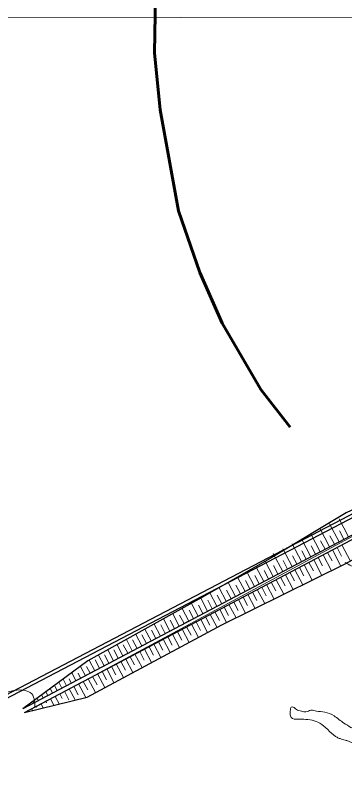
# Model space of a CAD drawing. Extents: x 553962 to 842807, y 8883888 to 9032388.
# Drawn here: x 797837.1 to 798031.6, y 9019846.6 to 9020298.7 of the extents above; entities that cross this region are included whole.
import ezdxf

# ---------------------------------------------------------------- set-up
doc = ezdxf.new("R2010")
doc.units = 0
doc.header["$LTSCALE"] = 200
doc.linetypes.add('LONG_DASH_SHORT_DASH', pattern=[9.9, 6, -1.2, 1.5, -1.2])
doc.layers.add('25', color=7, linetype='Continuous', lineweight=13)
doc.layers.add('7', color=7, linetype='LONG_DASH_SHORT_DASH', lineweight=60)

msp = doc.modelspace()

# ---------------------------------------------------------------- linework, layer by layer
at = {"layer": '25'}
for p, q in [((797683.5, 9020297.9), (798297.6, 9020296.7)), ((798254.4, 9020108.7), (797848.7, 9019890.4)), ((798033.8, 9019991), (798028.3, 9020001.6)), ((798028.3, 9019988.1), (798022.7, 9019998.6)), ((798017.2, 9019982.2), (798011.6, 9019992.8)), ((798022.7, 9019985.2), (798017.2, 9019995.7)), ((798025.5, 9019986.7), (798022.9, 9019991.6)), ((798031.1, 9019989.6), (798028.5, 9019994.6)), ((798011.6, 9019979.3), (798006.1, 9019989.9)), ((798020, 9019983.7), (798017.4, 9019988.7)), ((798026.9, 9019987.4), (798021.3, 9019984.4)), ((798032.4, 9019990.3), (798026.9, 9019987.4)), ((798031.3, 9019986.9), (798036.8, 9019989.8)), ((798000.5, 9019973.5), (797995, 9019984)), ((798006.1, 9019976.4), (798000.5, 9019986.9)), ((798008.9, 9019977.9), (798006.3, 9019982.8)), ((798014.4, 9019980.8), (798011.8, 9019985.8)), ((798021.3, 9019984.4), (798015.8, 9019981.5)), ((798020.2, 9019981.1), (798025.7, 9019984)), ((798024.4, 9019983.3), (798029.4, 9019973.7)), ((798025.7, 9019984), (798031.3, 9019986.9)), ((798027.1, 9019984.7), (798029.7, 9019979.7)), ((798029.9, 9019986.2), (798035, 9019976.6)), ((797995, 9019970.5), (797989.4, 9019981.1)), ((798003.3, 9019975), (798000.7, 9019979.9)), ((798010.2, 9019978.6), (798004.7, 9019975.7)), ((798009.1, 9019975.2), (798014.7, 9019978.2)), ((798015.8, 9019981.5), (798010.2, 9019978.6)), ((798014.7, 9019978.2), (798020.2, 9019981.1)), ((798016, 9019978.9), (798018.6, 9019973.9)), ((798018.8, 9019980.3), (798023.8, 9019971)), ((798021.5, 9019981.8), (798024.2, 9019976.8)), ((797983.9, 9019964.7), (797979.2, 9019973.5)), ((797989.4, 9019967.6), (797984.7, 9019976.7)), ((797992.2, 9019969.1), (797989.6, 9019974.1)), ((797997.8, 9019972), (797995.2, 9019977)), ((798004.7, 9019975.7), (797999.1, 9019972.7)), ((798003.6, 9019972.3), (798009.1, 9019975.2)), ((798007.7, 9019974.5), (798012.5, 9019965.4)), ((798010.4, 9019975.9), (798013.1, 9019971)), ((798013.3, 9019977.4), (798018.1, 9019968.2)), ((797978.3, 9019961.8), (797973.8, 9019970.4)), ((797986.7, 9019966.2), (797984.1, 9019971.2)), ((797993.6, 9019969.8), (797988.1, 9019966.9)), ((797992.5, 9019966.5), (797998, 9019969.4)), ((797999.1, 9019972.7), (797993.6, 9019969.8)), ((797998, 9019969.4), (798003.6, 9019972.3)), ((797999.3, 9019970.1), (798002, 9019965.1)), ((798002.2, 9019971.6), (798006.9, 9019962.6)), ((798004.9, 9019973), (798007.5, 9019968)), ((797972.8, 9019958.8), (797968.3, 9019967.3)), ((797975.6, 9019960.3), (797973, 9019965.3)), ((797981.2, 9019963.2), (797978.5, 9019968.2)), ((797988, 9019966.9), (797982.5, 9019964)), ((797986.9, 9019963.5), (797992.5, 9019966.5)), ((797991.1, 9019965.7), (797995.6, 9019957.1)), ((797993.8, 9019967.2), (797996.4, 9019962.2)), ((797996.6, 9019968.6), (798001.2, 9019959.9)), ((797961.7, 9019953), (797957.5, 9019961)), ((797967.2, 9019955.9), (797962.9, 9019964.1)), ((797970.1, 9019957.4), (797967.4, 9019962.4)), ((797977, 9019961), (797971.4, 9019958.1)), ((797975.8, 9019957.7), (797981.3, 9019960.6)), ((797982.5, 9019964), (797977, 9019961)), ((797980, 9019959.9), (797984.4, 9019951.6)), ((797981.3, 9019960.6), (797986.9, 9019963.5)), ((797982.7, 9019961.3), (797985.3, 9019956.3)), ((797985.5, 9019962.8), (797990, 9019954.3)), ((797988.2, 9019964.2), (797990.9, 9019959.2)), ((797956.1, 9019950.1), (797952, 9019957.9)), ((797959, 9019951.5), (797956.3, 9019956.5)), ((797964.5, 9019954.5), (797961.9, 9019959.5)), ((797971.4, 9019958.1), (797965.8, 9019955.2)), ((797970.3, 9019954.7), (797975.8, 9019957.7)), ((797971.6, 9019955.5), (797974.2, 9019950.5)), ((797974.4, 9019956.9), (797978.7, 9019948.8)), ((797977.2, 9019958.4), (797979.8, 9019953.4)), ((797945, 9019944.2), (797941.1, 9019951.7)), ((797950.6, 9019947.1), (797946.6, 9019954.8)), ((797953.4, 9019948.6), (797950.8, 9019953.6)), ((797960.3, 9019952.2), (797954.8, 9019949.3)), ((797959.2, 9019948.9), (797964.7, 9019951.8)), ((797965.8, 9019955.2), (797960.3, 9019952.2)), ((797963.3, 9019951.1), (797967.5, 9019943.2)), ((797964.7, 9019951.8), (797970.3, 9019954.7)), ((797966.1, 9019952.5), (797968.7, 9019947.6)), ((797968.9, 9019954), (797973.1, 9019946)), ((797939.5, 9019941.3), (797935.6, 9019948.7)), ((797942.3, 9019942.8), (797939.7, 9019947.7)), ((797949.2, 9019946.4), (797943.7, 9019943.5)), ((797947.9, 9019945.7), (797945.2, 9019950.7)), ((797954.8, 9019949.3), (797949.2, 9019946.4)), ((797953.6, 9019946), (797959.2, 9019948.9)), ((797955, 9019946.7), (797957.6, 9019941.7)), ((797957.8, 9019948.2), (797961.8, 9019940.5)), ((797960.5, 9019949.6), (797963.1, 9019944.6)), ((797928.4, 9019935.4), (797924.6, 9019942.6)), ((797931.2, 9019936.9), (797928.6, 9019941.9)), ((797933.9, 9019938.3), (797930.1, 9019945.6)), ((797936.8, 9019939.8), (797934.1, 9019944.8)), ((797943.7, 9019943.5), (797938.1, 9019940.6)), ((797942.5, 9019940.1), (797948.1, 9019943)), ((797946.7, 9019942.3), (797950.7, 9019934.6)), ((797948.1, 9019943), (797953.6, 9019946)), ((797949.4, 9019943.8), (797952, 9019938.8)), ((797952.2, 9019945.2), (797956.3, 9019937.6)), ((797922.8, 9019932.5), (797919.1, 9019939.5)), ((797925.7, 9019934), (797923, 9019939)), ((797932.6, 9019937.6), (797927, 9019934.7)), ((797938.1, 9019940.6), (797932.6, 9019937.6)), ((797937, 9019937.2), (797942.5, 9019940.1)), ((797938.3, 9019937.9), (797940.9, 9019932.9)), ((797941.1, 9019939.4), (797945.2, 9019931.7)), ((797943.9, 9019940.8), (797946.5, 9019935.8)), ((797911.8, 9019926.7), (797908.2, 9019933.4)), ((797914.6, 9019928.1), (797911.9, 9019933.1)), ((797917.3, 9019929.6), (797913.7, 9019936.5)), ((797920.1, 9019931.1), (797917.5, 9019936)), ((797927, 9019934.7), (797921.5, 9019931.8)), ((797925.9, 9019931.3), (797931.4, 9019934.3)), ((797930, 9019933.5), (797934.1, 9019925.7)), ((797931.4, 9019934.3), (797937, 9019937.2)), ((797932.8, 9019935), (797935.4, 9019930)), ((797935.6, 9019936.5), (797939.7, 9019928.7)), ((797906.2, 9019923.7), (797902.7, 9019930.4)), ((797909, 9019925.2), (797906.4, 9019930.2)), ((797915.9, 9019928.8), (797910.4, 9019925.9)), ((797914.8, 9019925.5), (797920.3, 9019928.4)), ((797921.5, 9019931.8), (797915.9, 9019928.8)), ((797920.3, 9019928.4), (797925.9, 9019931.3)), ((797921.7, 9019929.1), (797924.3, 9019924.1)), ((797924.5, 9019930.6), (797928.6, 9019922.8)), ((797927.2, 9019932), (797929.8, 9019927.1)), ((797895.1, 9019917.9), (797891.7, 9019924.3)), ((797897.9, 9019919.4), (797895.3, 9019924.3)), ((797900.7, 9019920.8), (797897.2, 9019927.3)), ((797903.5, 9019922.3), (797900.8, 9019927.3)), ((797910.4, 9019925.9), (797904.8, 9019923)), ((797909.2, 9019922.6), (797914.8, 9019925.5)), ((797913.4, 9019924.8), (797917.5, 9019916.9)), ((797916.1, 9019926.2), (797918.7, 9019921.2)), ((797918.9, 9019927.7), (797923.1, 9019919.8)), ((797889.6, 9019915), (797886.2, 9019921.2)), ((797892.4, 9019916.4), (797889.7, 9019921.4)), ((797899.3, 9019920.1), (797893.7, 9019917.1)), ((797898.1, 9019916.7), (797903.7, 9019919.6)), ((797904.8, 9019923), (797899.3, 9019920.1)), ((797903.7, 9019919.6), (797909.2, 9019922.6)), ((797905, 9019920.3), (797907.6, 9019915.4)), ((797907.8, 9019921.8), (797912, 9019913.9)), ((797910.6, 9019923.3), (797913.2, 9019918.3)), ((797884, 9019912), (797880.8, 9019918.2)), ((797886.8, 9019913.5), (797884.2, 9019918.5)), ((797893.7, 9019917.1), (797888.2, 9019914.2)), ((797892.6, 9019913.8), (797898.1, 9019916.7)), ((797896.7, 9019916), (797901, 9019908)), ((797899.5, 9019917.4), (797902.1, 9019912.4)), ((797902.3, 9019918.9), (797906.5, 9019911)), ((797872.9, 9019906.2), (797870.5, 9019910.8)), ((797875.7, 9019907.7), (797874.2, 9019910.5)), ((797878.5, 9019909.1), (797875.6, 9019914.6)), ((797882.6, 9019911.3), (797877.1, 9019908.4)), ((797881.3, 9019910.6), (797879.2, 9019914.5)), ((797881.5, 9019907.9), (797887, 9019910.8)), ((797888.2, 9019914.2), (797882.6, 9019911.3)), ((797887, 9019910.8), (797892.6, 9019913.8)), ((797888.4, 9019911.6), (797891, 9019906.6)), ((797891.2, 9019913.1), (797895.4, 9019905)), ((797893.9, 9019914.5), (797896.5, 9019909.5)), ((797867.4, 9019903.2), (797865.3, 9019907.1)), ((797870.2, 9019904.7), (797868.9, 9019907.2)), ((797877.1, 9019908.4), (797871.5, 9019905.4)), ((797875.9, 9019905), (797881.5, 9019907.9)), ((797877.3, 9019905.7), (797879.9, 9019900.7)), ((797880.1, 9019907.2), (797884.4, 9019899.1)), ((797882.8, 9019908.6), (797885.5, 9019903.7)), ((797885.6, 9019910.1), (797889.9, 9019902.1)), ((797859.1, 9019898.9), (797857.7, 9019901.5)), ((797861.8, 9019900.3), (797860.2, 9019903.3)), ((797866, 9019902.5), (797860.4, 9019899.6)), ((797864.6, 9019901.8), (797862.8, 9019905.2)), ((797864.8, 9019899.2), (797870.4, 9019902.1)), ((797871.5, 9019905.4), (797866, 9019902.5)), ((797869, 9019901.3), (797872.5, 9019894.8)), ((797870.4, 9019902.1), (797875.9, 9019905)), ((797871.7, 9019902.8), (797874.3, 9019897.8)), ((797874.5, 9019904.3), (797878.7, 9019896.3)), ((797853.5, 9019896), (797852.6, 9019897.7)), ((797856.3, 9019897.4), (797855.1, 9019899.6)), ((797859.3, 9019896.2), (797864.8, 9019899.2)), ((797860.6, 9019896.9), (797863.2, 9019892)), ((797863.4, 9019898.4), (797864.9, 9019895.6)), ((797866.2, 9019899.9), (797868.8, 9019894.9)), ((797845.2, 9019891.5), (797844.9, 9019892.1)), ((797848, 9019893), (797847.5, 9019894)), ((797850.7, 9019894.5), (797850, 9019895.8)), ((797852.3, 9019892.6), (797853.6, 9019890.2)), ((797853.7, 9019893.3), (797859.3, 9019896.2)), ((797855.1, 9019894), (797855.6, 9019893)), ((797857.9, 9019895.5), (797859.9, 9019891.7)), ((797842.4, 9019890.1), (797842.4, 9019890.2)), ((797844, 9019888.2), (797844.2, 9019887.8)), ((797846.8, 9019889.6), (797847.3, 9019888.6)), ((797849.5, 9019891.1), (797849.9, 9019890.5))]:
    msp.add_line(p, q, dxfattribs=at)
at = {"layer": '25', "lineweight": 25}
for p, q in [((798240.9, 9020111.6), (797814.8, 9019888.9)), ((797815.6, 9019887.2), (798241.7, 9020109.9)), ((798254.4, 9020107.3), (797841.5, 9019889.6)), ((797842.6, 9019887.4), (798255.5, 9020105.2))]:
    msp.add_line(p, q, dxfattribs=at)
for points in [[(798254.4, 9020107.3), (798173.8, 9020071.9), (798077.3, 9020027.7), (798046.1, 9020011.4), (798032.5, 9020005.1), (797988.6, 9019978.9), (797949.1, 9019956.2), (797880, 9019917.8), (797841.5, 9019889.6)], [(797842.6, 9019887.4), (797879.5, 9019896.5), (797959.1, 9019939.1), (798032.3, 9019975.2), (798107.8, 9020016.5), (798180, 9020057.8), (798255.5, 9020105.2)]]:
    msp.add_lwpolyline(points, dxfattribs=at)
at = {"layer": '25'}
for points in [[(797860.4, 9019899.6), (797854.9, 9019896.7), (797849.3, 9019893.7), (797843.8, 9019890.8)], [(797842.6, 9019887.4), (797848.2, 9019890.4), (797853.7, 9019893.3)]]:
    msp.add_lwpolyline(points, dxfattribs=at)
for points in [[(797848.7, 9019890.4), (797848.5, 9019894.2), (797846.8, 9019898.4), (797843, 9019900.3), (797829.9, 9019898.4), (797826.3, 9019896.5), (797822.5, 9019893.8), (797814.5, 9019897.3), (797807.8, 9019898.8), (797804.6, 9019900.2), (797798.7, 9019900), (797796.4, 9019902.9), (797792.8, 9019904.7), (797788.4, 9019903.8), (797782.6, 9019910.1), (797772.7, 9019917.8), (797766.8, 9019921.8), (797764.3, 9019927), (797759, 9019931.3), (797759.7, 9019941.5), (797765.9, 9019946), (797767.4, 9019949.2), (797767.3, 9019954.5), (797767.4, 9019954.9), (797765.9, 9019959.5), (797760.5, 9019964.1), (797753.6, 9019962.6), (797749.5, 9019962.9), (797748.1, 9019963.9), (797744.9, 9019965.6), (797737.6, 9019966.7), (797729.9, 9019968.7), (797720.7, 9019970.8), (797712.2, 9019973), (797703.1, 9019973.2), (797696.8, 9019973.4), (797692.6, 9019978.4), (797691.5, 9019980.8), (797695.5, 9019985.3), (797700.8, 9019985.9), (797699.9, 9019990.8), (797696.7, 9019995), (797696.3, 9019998.4), (797703.4, 9020001.1), (797712.2, 9019997.7), (797723.6, 9019994.9), (797730.1, 9019995.3), (797735.8, 9019999.2), (797737.2, 9020006.7), (797736, 9020011.2), (797736.9, 9020015.5), (797743.9, 9020014.4), (797749.4, 9020014.8), (797753, 9020016.1), (797758.5, 9020016.6), (797759.3, 9020016.6), (797762.8, 9020016.7), (797765.7, 9020015.9), (797770.9, 9020013.6), (797777.3, 9020012.8), (797783, 9020019.2), (797789.3, 9020025.6), (797796.8, 9020030.9), (797801.8, 9020033.7), (797809.4, 9020036.6), (797816.3, 9020043), (797820.4, 9020051.2), (797821.8, 9020057.3), (797823.9, 9020064.7), (797825.6, 9020067.3), (797826.8, 9020068.6), (797827.7, 9020078.3), (797824.4, 9020082.4), (797818.5, 9020082.3), (797814.5, 9020081.8), (797809.2, 9020080.5), (797804.3, 9020083.4), (797799, 9020085.6), (797795.2, 9020087.7), (797781.9, 9020099.4), (797778, 9020102.9), (797769.2, 9020108.4), (797759.6, 9020111.4), (797750.3, 9020114.5), (797746, 9020116.1), (797736.4, 9020116.5), (797732.1, 9020118.3), (797725.7, 9020123.4), (797720.4, 9020128), (797711.3, 9020131.2), (797702.9, 9020133.2)], [(797848.7, 9019890.4), (797848.5, 9019894.2), (797846.8, 9019898.4), (797843, 9019900.3), (797829.9, 9019898.4), (797826.3, 9019896.5), (797822.5, 9019893.8), (797814.5, 9019897.3), (797807.8, 9019898.8), (797804.6, 9019900.2), (797798.7, 9019900), (797796.4, 9019902.9), (797792.8, 9019904.7), (797788.4, 9019903.8), (797782.6, 9019910.1), (797772.7, 9019917.8), (797766.8, 9019921.8), (797764.3, 9019927), (797759, 9019931.3), (797759.7, 9019941.5), (797765.9, 9019946), (797767.4, 9019949.2), (797767.3, 9019954.5), (797767.4, 9019954.9), (797765.9, 9019959.5), (797760.5, 9019964.1), (797753.6, 9019962.6), (797749.5, 9019962.9), (797748.1, 9019963.9), (797744.9, 9019965.6), (797737.6, 9019966.7), (797729.9, 9019968.7), (797720.7, 9019970.8), (797712.2, 9019973), (797703.1, 9019973.2), (797696.8, 9019973.4), (797692.6, 9019978.4), (797691.5, 9019980.8), (797695.5, 9019985.3), (797700.8, 9019985.9), (797699.9, 9019990.8), (797696.7, 9019995), (797696.3, 9019998.4), (797703.4, 9020001.1), (797712.2, 9019997.7), (797723.6, 9019994.9), (797730.1, 9019995.3), (797735.8, 9019999.2), (797737.2, 9020006.7), (797736, 9020011.2), (797736.9, 9020015.5), (797743.9, 9020014.4), (797749.4, 9020014.8), (797753, 9020016.1), (797758.5, 9020016.6), (797759.3, 9020016.6), (797762.8, 9020016.7), (797765.7, 9020015.9), (797770.9, 9020013.6), (797777.3, 9020012.8), (797783, 9020019.2), (797789.3, 9020025.6), (797796.8, 9020030.9), (797801.8, 9020033.7), (797809.4, 9020036.6), (797816.3, 9020043), (797820.4, 9020051.2), (797821.8, 9020057.3), (797823.9, 9020064.7), (797825.6, 9020067.3), (797826.8, 9020068.6), (797827.7, 9020078.3), (797824.4, 9020082.4), (797818.5, 9020082.3), (797814.5, 9020081.8), (797809.2, 9020080.5), (797804.3, 9020083.4), (797799, 9020085.6), (797795.2, 9020087.7), (797781.9, 9020099.4), (797778, 9020102.9), (797769.2, 9020108.4), (797759.6, 9020111.4), (797750.3, 9020114.5), (797746, 9020116.1), (797736.4, 9020116.5), (797732.1, 9020118.3), (797725.7, 9020123.4), (797720.4, 9020128), (797711.3, 9020131.2), (797702.9, 9020133.2)], [(798031.9, 9019975.8), (798039.2, 9019972.5), (798043.2, 9019971.6), (798047.6, 9019970.9), (798052.5, 9019971.3), (798056.4, 9019971), (798061.5, 9019969.3), (798065.5, 9019967.6), (798068.1, 9019966), (798072.6, 9019962.8), (798076.5, 9019960.7), (798080.6, 9019958.5), (798084.6, 9019955.2), (798085.3, 9019952.1), (798087.9, 9019943.1), (798089.3, 9019940), (798090.8, 9019937.2), (798093.6, 9019934.5), (798095.5, 9019931.5), (798095.5, 9019930.1), (798094.3, 9019925.8), (798094.6, 9019923.4), (798096, 9019921.3), (798099.3, 9019918.9), (798103.8, 9019915.7), (798105.3, 9019910), (798105.9, 9019906.6), (798107.5, 9019902.5), (798110.1, 9019897.1), (798112.3, 9019894.8), (798113.9, 9019889.8), (798115.6, 9019887.5), (798115.8, 9019884.5), (798115.4, 9019881.5), (798113.2, 9019880), (798110.7, 9019879), (798109.7, 9019876.1), (798107.5, 9019872), (798103.8, 9019873.5), (798101.3, 9019874.5), (798096.5, 9019875.5), (798093.1, 9019877.5), (798091.4, 9019878.7), (798090.3, 9019881.3), (798089.7, 9019883.6), (798086.2, 9019882.4), (798082.4, 9019879.9), (798083.3, 9019878.6), (798092.2, 9019872), (798093.7, 9019867.6), (798093.8, 9019861.1), (798093.9, 9019856.3), (798094.7, 9019852.4), (798095, 9019851.1), (798095, 9019848.2), (798093.6, 9019847.2), (798088.6, 9019847.2), (798084.3, 9019848.5), (798077.5, 9019850.5), (798074.2, 9019852.8), (798069, 9019857.1), (798064.8, 9019859.3), (798058.9, 9019861.6), (798053.7, 9019865), (798049.1, 9019868.6), (798039.6, 9019876.2), (798031.1, 9019881.1), (798025.3, 9019885.4), (798019.8, 9019887.6), (798015, 9019888.2), (798011.7, 9019888.7), (798008.6, 9019887.7), (798006.2, 9019888.1), (798003.1, 9019889.1), (798001.1, 9019890.6), (798000.1, 9019890.6), (797999.7, 9019889.7), (797999.4, 9019886.6), (798000, 9019884.4), (798004.3, 9019883.4), (798007.5, 9019883.4), (798012.4, 9019882.8), (798016.9, 9019881.1), (798026.2, 9019873.3), (798028, 9019872.3), (798029.8, 9019871.7), (798032.5, 9019870.9), (798034.2, 9019870.3), (798039.4, 9019867.7), (798044.1, 9019863.6), (798045.4, 9019861.4)]]:
    msp.add_spline(points, degree=3, dxfattribs=at)
at = {"layer": '7'}
msp.add_lwpolyline([(797919.9, 9020310.4), (797919.4, 9020276.6), (797922.7, 9020243), (797933.5, 9020183.3), (797946, 9020147), (797959.2, 9020117.1), (797982.1, 9020078), (797999.4, 9020055.7)], dxfattribs=at)

doc.saveas('drawing.dxf')
